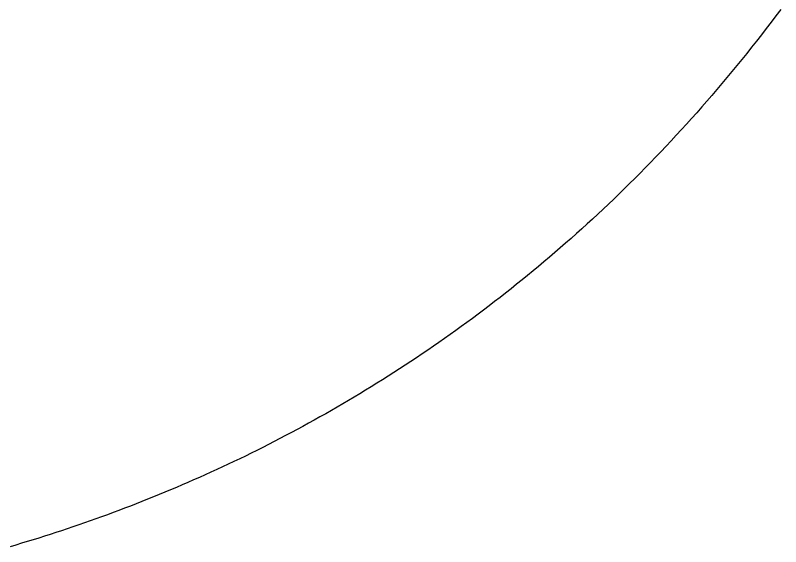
# Model space of a CAD drawing. Extents: x -7.3 to 34, y 0 to 22.
# Drawn here: x 2.31737 to 2.35294, y 0.71558 to 0.74027 of the extents above; entities that cross this region are included whole.
import ezdxf

# ---------------------------------------------------------------- set-up
doc = ezdxf.new("R2010")
doc.units = 0
doc.layers.add('SH_Text', color=7, linetype='Continuous')

msp = doc.modelspace()

# ---------------------------------------------------------------- linework, layer by layer
at = {"layer": 'SH_Text'}
for p, q in [((2.352938, 0.740544), (2.352715, 0.740247)), ((2.352715, 0.740247), (2.352491, 0.739951)), ((2.352491, 0.739951), (2.352266, 0.739657)), ((2.352266, 0.739657), (2.35204, 0.739366)), ((2.35204, 0.739366), (2.351813, 0.739076)), ((2.351586, 0.738788), (2.351358, 0.738502)), ((2.351813, 0.739076), (2.351586, 0.738788)), ((2.351358, 0.738502), (2.351129, 0.738218)), ((2.351129, 0.738218), (2.3509, 0.737936)), ((2.3509, 0.737936), (2.350669, 0.737656)), ((2.350438, 0.737378), (2.350206, 0.737102)), ((2.350669, 0.737656), (2.350438, 0.737378)), ((2.350206, 0.737102), (2.349974, 0.736828)), ((2.349974, 0.736828), (2.34974, 0.736555)), ((2.349506, 0.736285), (2.349272, 0.736017)), ((2.34974, 0.736555), (2.349506, 0.736285)), ((2.349272, 0.736017), (2.349036, 0.73575)), ((2.349036, 0.73575), (2.3488, 0.735485)), ((2.348563, 0.735223), (2.348326, 0.734962)), ((2.3488, 0.735485), (2.348563, 0.735223)), ((2.348326, 0.734962), (2.348088, 0.734703)), ((2.348088, 0.734703), (2.347849, 0.734445)), ((2.347609, 0.73419), (2.347369, 0.733937)), ((2.347849, 0.734445), (2.347609, 0.73419)), ((2.347369, 0.733937), (2.347128, 0.733685)), ((2.346887, 0.733435), (2.346645, 0.733188)), ((2.347128, 0.733685), (2.346887, 0.733435)), ((2.346645, 0.733188), (2.346402, 0.732941)), ((2.346159, 0.732697), (2.345915, 0.732455)), ((2.346402, 0.732941), (2.346159, 0.732697)), ((2.345915, 0.732455), (2.345671, 0.732214)), ((2.345425, 0.731976), (2.34518, 0.731739)), ((2.345671, 0.732214), (2.345425, 0.731976)), ((2.34518, 0.731739), (2.344934, 0.731503)), ((2.344687, 0.73127), (2.34444, 0.731038)), ((2.344934, 0.731503), (2.344687, 0.73127)), ((2.34444, 0.731038), (2.344192, 0.730809)), ((2.343943, 0.730581), (2.343694, 0.730354)), ((2.344192, 0.730809), (2.343943, 0.730581)), ((2.343694, 0.730354), (2.343445, 0.73013)), ((2.343195, 0.729907), (2.342944, 0.729686)), ((2.343445, 0.73013), (2.343195, 0.729907)), ((2.342944, 0.729686), (2.342693, 0.729467)), ((2.342442, 0.729249), (2.34219, 0.729034)), ((2.342693, 0.729467), (2.342442, 0.729249)), ((2.341937, 0.72882), (2.341684, 0.728607)), ((2.34219, 0.729034), (2.341937, 0.72882)), ((2.341684, 0.728607), (2.341431, 0.728397)), ((2.341177, 0.728188), (2.340922, 0.727981)), ((2.341431, 0.728397), (2.341177, 0.728188)), ((2.340668, 0.727775), (2.340412, 0.727572)), ((2.340922, 0.727981), (2.340668, 0.727775)), ((2.340157, 0.72737), (2.339901, 0.727169)), ((2.340412, 0.727572), (2.340157, 0.72737)), ((2.339901, 0.727169), (2.339644, 0.72697)), ((2.339387, 0.726773), (2.33913, 0.726578)), ((2.339644, 0.72697), (2.339387, 0.726773)), ((2.338872, 0.726384), (2.338614, 0.726192)), ((2.33913, 0.726578), (2.338872, 0.726384)), ((2.338356, 0.726002), (2.338097, 0.725813)), ((2.338614, 0.726192), (2.338356, 0.726002)), ((2.337838, 0.725626), (2.337578, 0.72544)), ((2.338097, 0.725813), (2.337838, 0.725626)), ((2.337318, 0.725256), (2.337058, 0.725074)), ((2.337578, 0.72544), (2.337318, 0.725256)), ((2.336798, 0.724894), (2.336537, 0.724714)), ((2.337058, 0.725074), (2.336798, 0.724894)), ((2.336276, 0.724537), (2.336014, 0.724361)), ((2.336537, 0.724714), (2.336276, 0.724537)), ((2.335752, 0.724187), (2.33549, 0.724014)), ((2.336014, 0.724361), (2.335752, 0.724187)), ((2.335228, 0.723843), (2.334965, 0.723674)), ((2.33549, 0.724014), (2.335228, 0.723843)), ((2.334702, 0.723506), (2.334439, 0.723339)), ((2.334965, 0.723674), (2.334702, 0.723506)), ((2.334176, 0.723174), (2.333912, 0.723011)), ((2.334439, 0.723339), (2.334176, 0.723174)), ((2.333648, 0.722849), (2.333384, 0.722689)), ((2.333912, 0.723011), (2.333648, 0.722849)), ((2.332855, 0.722373), (2.33259, 0.722217)), ((2.33312, 0.72253), (2.332855, 0.722373)), ((2.333384, 0.722689), (2.33312, 0.72253)), ((2.332325, 0.722063), (2.33206, 0.721911)), ((2.33259, 0.722217), (2.332325, 0.722063)), ((2.331795, 0.721759), (2.331529, 0.72161)), ((2.33206, 0.721911), (2.331795, 0.721759)), ((2.330998, 0.721315), (2.330732, 0.72117)), ((2.331263, 0.721462), (2.330998, 0.721315)), ((2.331529, 0.72161), (2.331263, 0.721462)), ((2.330465, 0.721026), (2.330199, 0.720884)), ((2.330732, 0.72117), (2.330465, 0.721026)), ((2.329666, 0.720603), (2.329399, 0.720466)), ((2.329933, 0.720743), (2.329666, 0.720603)), ((2.330199, 0.720884), (2.329933, 0.720743)), ((2.329133, 0.720329), (2.328866, 0.720194)), ((2.329399, 0.720466), (2.329133, 0.720329)), ((2.328332, 0.719928), (2.328064, 0.719797)), ((2.328599, 0.72006), (2.328332, 0.719928)), ((2.328866, 0.720194), (2.328599, 0.72006)), ((2.32753, 0.71954), (2.327263, 0.719414)), ((2.327797, 0.719668), (2.32753, 0.71954)), ((2.328064, 0.719797), (2.327797, 0.719668)), ((2.326995, 0.719288), (2.326728, 0.719165)), ((2.327263, 0.719414), (2.326995, 0.719288)), ((2.326193, 0.718921), (2.325925, 0.718801)), ((2.32646, 0.719042), (2.326193, 0.718921)), ((2.326728, 0.719165), (2.32646, 0.719042)), ((2.32539, 0.718566), (2.325123, 0.718451)), ((2.325658, 0.718683), (2.32539, 0.718566)), ((2.325925, 0.718801), (2.325658, 0.718683)), ((2.32432, 0.718112), (2.324053, 0.718002)), ((2.324588, 0.718224), (2.32432, 0.718112)), ((2.324855, 0.718336), (2.324588, 0.718224)), ((2.325123, 0.718451), (2.324855, 0.718336)), ((2.323518, 0.717785), (2.323251, 0.717679)), ((2.323785, 0.717893), (2.323518, 0.717785)), ((2.324053, 0.718002), (2.323785, 0.717893)), ((2.322716, 0.71747), (2.322449, 0.717368)), ((2.322983, 0.717574), (2.322716, 0.71747)), ((2.323251, 0.717679), (2.322983, 0.717574)), ((2.321649, 0.717069), (2.321382, 0.716971)), ((2.321915, 0.717167), (2.321649, 0.717069)), ((2.322182, 0.717267), (2.321915, 0.717167)), ((2.322449, 0.717368), (2.322182, 0.717267)), ((2.320583, 0.716687), (2.320316, 0.716595)), ((2.320849, 0.716781), (2.320583, 0.716687)), ((2.321115, 0.716875), (2.320849, 0.716781)), ((2.321382, 0.716971), (2.321115, 0.716875)), ((2.319519, 0.716325), (2.319253, 0.716238)), ((2.319785, 0.716414), (2.319519, 0.716325)), ((2.32005, 0.716504), (2.319785, 0.716414)), ((2.320316, 0.716595), (2.32005, 0.716504)), ((2.318458, 0.715983), (2.318193, 0.715901)), ((2.318723, 0.716067), (2.318458, 0.715983)), ((2.318988, 0.716152), (2.318723, 0.716067)), ((2.319253, 0.716238), (2.318988, 0.716152)), ((2.3174, 0.715661), (2.317137, 0.715583)), ((2.317664, 0.71574), (2.3174, 0.715661)), ((2.317929, 0.71582), (2.317664, 0.71574)), ((2.318193, 0.715901), (2.317929, 0.71582))]:
    msp.add_line(p, q, dxfattribs=at)
msp.add_lwpolyline([(2.352938, 0.740544), (2.352715, 0.740247), (2.352491, 0.739951), (2.352266, 0.739657), (2.35204, 0.739366), (2.351813, 0.739076), (2.351586, 0.738788), (2.351358, 0.738502), (2.351129, 0.738218), (2.3509, 0.737936), (2.350669, 0.737656), (2.350438, 0.737378), (2.350206, 0.737102), (2.349974, 0.736828), (2.34974, 0.736555), (2.349506, 0.736285), (2.349272, 0.736017), (2.349036, 0.73575), (2.3488, 0.735485), (2.348563, 0.735223), (2.348326, 0.734962), (2.348088, 0.734703), (2.347849, 0.734445), (2.347609, 0.73419), (2.347369, 0.733937), (2.347128, 0.733685), (2.346887, 0.733435), (2.346645, 0.733188), (2.346402, 0.732941), (2.346159, 0.732697), (2.345915, 0.732455), (2.345671, 0.732214), (2.345425, 0.731976), (2.34518, 0.731739), (2.344934, 0.731503), (2.344687, 0.73127), (2.34444, 0.731038), (2.344192, 0.730809), (2.343943, 0.730581), (2.343694, 0.730354), (2.343445, 0.73013), (2.343195, 0.729907), (2.342944, 0.729686), (2.342693, 0.729467), (2.342442, 0.729249), (2.34219, 0.729034), (2.341937, 0.72882), (2.341684, 0.728607), (2.341431, 0.728397), (2.341177, 0.728188), (2.340922, 0.727981), (2.340668, 0.727775), (2.340412, 0.727572), (2.340157, 0.72737), (2.339901, 0.727169), (2.339644, 0.72697), (2.339387, 0.726773), (2.33913, 0.726578), (2.338872, 0.726384), (2.338614, 0.726192), (2.338356, 0.726002), (2.338097, 0.725813), (2.337838, 0.725626), (2.337578, 0.72544), (2.337318, 0.725256), (2.337058, 0.725074), (2.336798, 0.724894), (2.336537, 0.724714), (2.336276, 0.724537), (2.336014, 0.724361), (2.335752, 0.724187), (2.33549, 0.724014), (2.335228, 0.723843), (2.334965, 0.723674), (2.334702, 0.723506), (2.334439, 0.723339), (2.334176, 0.723174), (2.333912, 0.723011), (2.333648, 0.722849), (2.333384, 0.722689), (2.33312, 0.72253), (2.332855, 0.722373), (2.33259, 0.722217), (2.332325, 0.722063), (2.33206, 0.721911), (2.331795, 0.721759), (2.331529, 0.72161), (2.331263, 0.721462), (2.330998, 0.721315), (2.330732, 0.72117), (2.330465, 0.721026), (2.330199, 0.720884), (2.329933, 0.720743), (2.329666, 0.720603), (2.329399, 0.720466), (2.329133, 0.720329), (2.328866, 0.720194), (2.328599, 0.72006), (2.328332, 0.719928), (2.328064, 0.719797), (2.327797, 0.719668), (2.32753, 0.71954), (2.327263, 0.719414), (2.326995, 0.719288), (2.326728, 0.719165), (2.32646, 0.719042), (2.326193, 0.718921), (2.325925, 0.718801), (2.325658, 0.718683), (2.32539, 0.718566), (2.325123, 0.718451), (2.324855, 0.718336), (2.324588, 0.718224), (2.32432, 0.718112), (2.324053, 0.718002), (2.323785, 0.717893), (2.323518, 0.717785), (2.323251, 0.717679), (2.322983, 0.717574), (2.322716, 0.71747), (2.322449, 0.717368), (2.322182, 0.717267), (2.321915, 0.717167), (2.321649, 0.717069), (2.321382, 0.716971), (2.321115, 0.716875), (2.320849, 0.716781), (2.320583, 0.716687), (2.320316, 0.716595), (2.32005, 0.716504), (2.319785, 0.716414), (2.319519, 0.716325), (2.319253, 0.716238), (2.318988, 0.716152), (2.318723, 0.716067), (2.318458, 0.715983), (2.318193, 0.715901), (2.317929, 0.71582), (2.317664, 0.71574), (2.3174, 0.715661), (2.317137, 0.715583)], dxfattribs=at)

doc.saveas('drawing.dxf')
